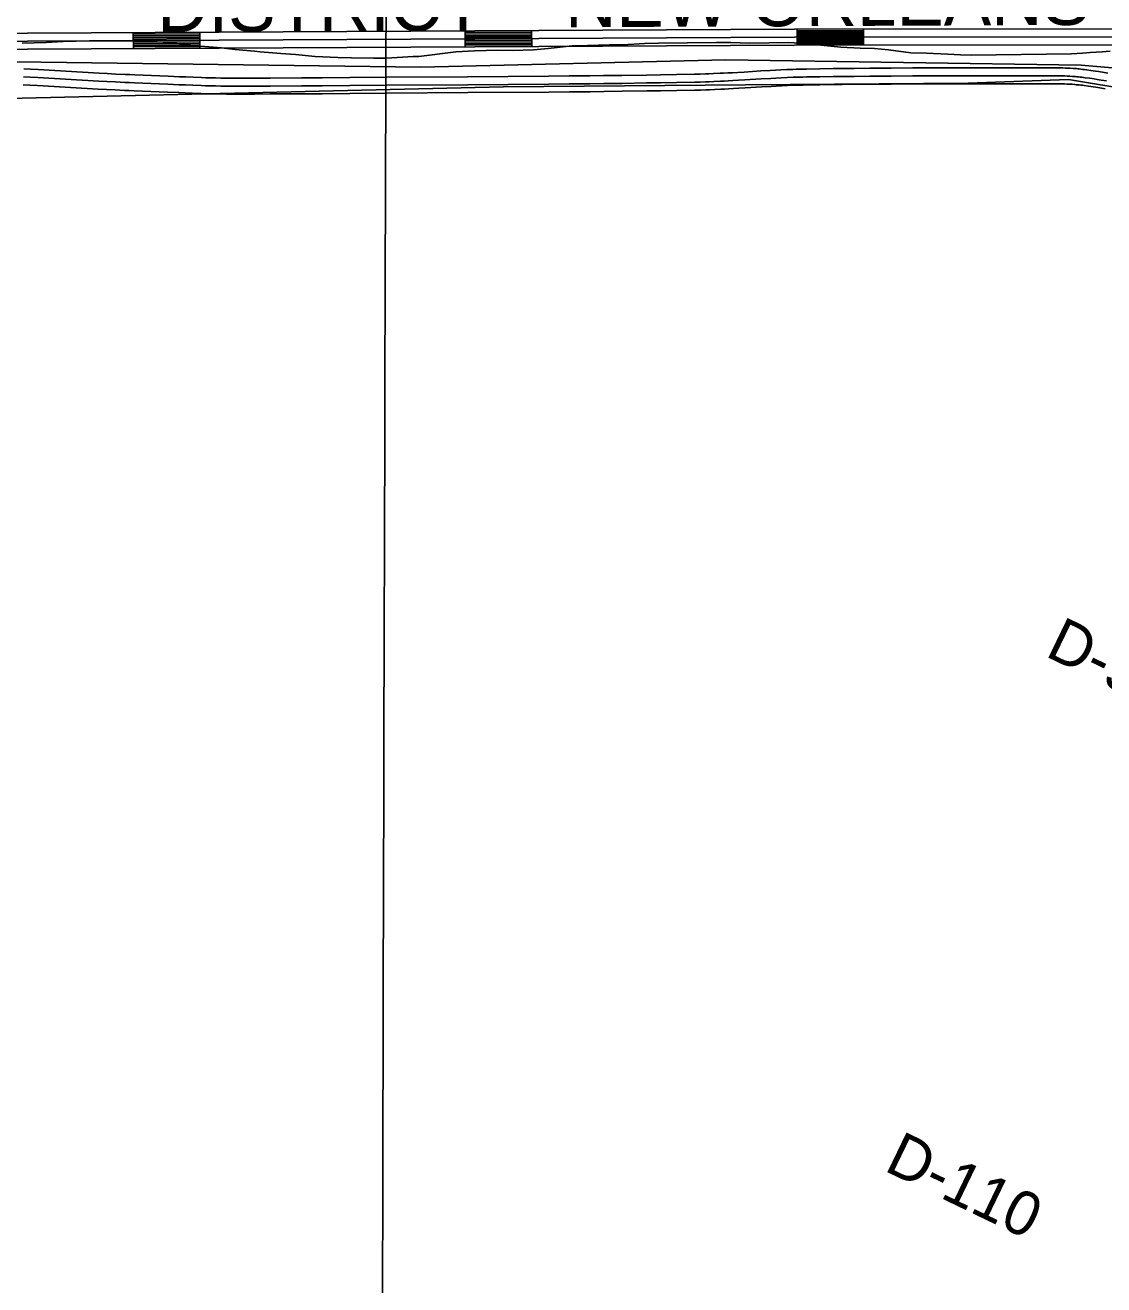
# Model space of a CAD drawing. Extents: x 3180038 to 3217926, y 922069 to 947485.
# Drawn here: x 3186224 to 3188255, y 936760 to 939132 of the extents above; entities that cross this region are included whole.
import ezdxf

# ---------------------------------------------------------------- set-up
doc = ezdxf.new("R2010")
doc.units = 0
for name, color, linetype in [('V-GRID-MAJR', 7, 'Continuous'), ('V-RIVR-RANG-IDEN', 7, 'Continuous'), ('V-ROAD-CNTR', 7, 'Continuous'), ('V-SITE-VEGE', 7, 'Continuous'), ('V-TOPO-GNAM-IDEN', 7, 'Continuous'), ('V-TOPO-SHOR', 7, 'Continuous')]:
    doc.layers.add(name, color=color, linetype=linetype)

msp = doc.modelspace()

# ---------------------------------------------------------------- linework, layer by layer
at = {"layer": 'V-GRID-MAJR'}
msp.add_spline([(3186873.7, 927512.8), (3186889.6, 933574.8), (3186905.4, 939637.9), (3186921.3, 945701), (3186921.3, 945702.1)], degree=3, dxfattribs=at)
at = {"layer": 'V-ROAD-CNTR'}
for p, q in [((3187053, 939120.9), (3187053.1, 939090.9)), ((3187178, 939121.5), (3187178.1, 939091.5)), ((3187678, 939124), (3187678.1, 939094)), ((3187803, 939124.1), (3187803.1, 939094.1)), ((3186428, 939117.7), (3186428.2, 939087.8)), ((3186553, 939118.4), (3186553.2, 939088.4))]:
    msp.add_line(p, q, dxfattribs=at)
for points in [[(3184292.8, 939111.5), (3185385.3, 939112.5), (3187672.9, 939124), (3188887.9, 939124.9), (3189099.8, 939131.3)], [(3187678, 939121), (3187803, 939121.1)], [(3184292.8, 939096.5), (3185385.3, 939097.5), (3187672.9, 939109), (3188888.1, 939109.9)], [(3184292.8, 939081.5), (3185385.4, 939082.5), (3187672.9, 939094), (3188888.4, 939094.9), (3188991.1, 939098)], [(3186428, 939114.7), (3186553, 939115.4)], [(3186428, 939111.7), (3186553, 939112.4)], [(3186428, 939108.7), (3186553, 939109.4)], [(3186428.1, 939105.7), (3186553.1, 939106.4)], [(3186428.1, 939102.7), (3186553.1, 939103.4)], [(3186428.1, 939099.7), (3186553.1, 939100.4)], [(3186428.1, 939096.7), (3186553.1, 939097.4)], [(3187053, 939117.9), (3187178, 939118.5)], [(3187053, 939114.9), (3187178, 939115.5)], [(3187053, 939111.9), (3187178, 939112.5)], [(3187053.1, 939108.9), (3187178.1, 939109.5)], [(3187053.1, 939105.9), (3187178.1, 939106.5)], [(3187053.1, 939102.9), (3187178.1, 939103.5)], [(3187053.1, 939099.9), (3187178.1, 939100.5)], [(3187053.1, 939096.9), (3187178.1, 939097.5)], [(3187678.1, 939118), (3187803.1, 939118.1)], [(3187678.1, 939115), (3187803.1, 939115.1)], [(3187678.1, 939112), (3187803.1, 939112.1)], [(3187678.1, 939109), (3187803.1, 939109.1)], [(3187678.1, 939106), (3187803.1, 939106.1)], [(3187678.1, 939103), (3187803.1, 939103.1)], [(3187678.1, 939100), (3187803.1, 939100.1)], [(3187678.1, 939097), (3187803.1, 939097.1)], [(3186428.1, 939093.7), (3186553.1, 939094.4)], [(3186428.1, 939090.7), (3186553.1, 939091.4)], [(3187053.1, 939093.9), (3187178.1, 939094.5)], [(3186556.2, 939033.1), (3186540.6, 939033.6), (3186526.9, 939034.2), (3186514.9, 939034.6), (3186493.9, 939035.6), (3186462.3, 939036.9), (3186446.5, 939037.6), (3186430.7, 939038.3), (3186421.5, 939038.6), (3186412.5, 939039), (3186395.2, 939039.8), (3186378.9, 939040.7), (3186363.7, 939041.5), (3186249.1, 939048.1), (3186234.7, 939048.9), (3186222.1, 939049.5)], [(3188262.6, 939041.6), (3188252.6, 939043.3), (3188245.1, 939044.5), (3188239.4, 939045.3), (3188230.9, 939046.6), (3188222.4, 939047.8), (3188218.9, 939048.2), (3188215.5, 939048.6), (3188212.3, 939049), (3188209.1, 939049.3), (3188206.1, 939049.6), (3188203.1, 939049.9), (3188197.4, 939050.3), (3188192.1, 939050.6), (3188187.1, 939050.9), (3188182.4, 939051.1), (3188178.1, 939051.2), (3188174, 939051.3), (3188166.4, 939051.5), (3188159.7, 939051.6), (3188153.9, 939051.6), (3188143.8, 939051.6), (3188128.7, 939051.5), (3188121.2, 939051.5), (3188113.7, 939051.5), (3188049, 939051.5), (3188000.4, 939051.5), (3187964, 939051.4), (3187936.7, 939051.3), (3187895.7, 939051.2), (3187854.8, 939051), (3187814.9, 939050.7), (3187785, 939050.4), (3187762.6, 939050.2), (3187745.7, 939050), (3187720.5, 939049.7), (3187695.2, 939049.2), (3187688.5, 939049.1), (3187682.1, 939048.9), (3187675.9, 939048.7), (3187669.8, 939048.5), (3187658.2, 939048.1), (3187647.2, 939047.6), (3187637, 939047.1), (3187627.4, 939046.6), (3187609.5, 939045.5), (3187578.2, 939043.6), (3187566.5, 939042.9), (3187556.3, 939042.3), (3187547.3, 939041.8), (3187539.5, 939041.4), (3187532.7, 939041.1), (3187520.7, 939040.6), (3187511.7, 939040.2), (3187505.1, 939040), (3187495, 939039.7), (3187484.9, 939039.4), (3187450.5, 939038.8), (3187420.5, 939038.3), (3187394.1, 939037.9), (3187348.1, 939037.2), (3187313.5, 939036.8), (3187287.6, 939036.5), (3187248.7, 939036.1), (3187209.9, 939035.8), (3187057.5, 939034.7), (3186905.2, 939033.6), (3186835.7, 939033.1), (3186783.6, 939032.7), (3186744.5, 939032.5), (3186685.8, 939032.2), (3186656.5, 939032), (3186627.2, 939031.9), (3186621.1, 939031.9), (3186615.2, 939031.9), (3186603.7, 939032), (3186593, 939032.2), (3186582.9, 939032.4), (3186573.4, 939032.6), (3186564.5, 939032.8), (3186556.2, 939033.1)], [(3186555.7, 939018.1), (3186540, 939018.6), (3186526.3, 939019.2), (3186514.2, 939019.7), (3186493.2, 939020.6), (3186461.7, 939022), (3186445.9, 939022.6), (3186430.1, 939023.3), (3186420.8, 939023.6), (3186411.9, 939024), (3186394.5, 939024.8), (3186378.2, 939025.7), (3186362.9, 939026.5), (3186248.2, 939033.1), (3186233.9, 939033.9), (3186221.4, 939034.5)], [(3188260.1, 939026.8), (3188250.2, 939028.5), (3188242.8, 939029.6), (3188237.2, 939030.5), (3188228.8, 939031.7), (3188220.4, 939032.9), (3188217, 939033.3), (3188213.8, 939033.7), (3188210.7, 939034.1), (3188207.7, 939034.4), (3188204.7, 939034.7), (3188201.9, 939034.9), (3188196.4, 939035.3), (3188191.2, 939035.6), (3188186.4, 939035.9), (3188181.9, 939036.1), (3188177.6, 939036.2), (3188173.6, 939036.4), (3188166.1, 939036.5), (3188159.6, 939036.6), (3188153.8, 939036.6), (3188143.8, 939036.6), (3188128.7, 939036.5), (3188121.2, 939036.5), (3188113.7, 939036.5), (3188049, 939036.5), (3188000.5, 939036.5), (3187964.1, 939036.4), (3187936.8, 939036.3), (3187895.8, 939036.2), (3187854.9, 939036), (3187815, 939035.7), (3187785.1, 939035.4), (3187762.7, 939035.2), (3187745.9, 939035), (3187720.7, 939034.7), (3187695.5, 939034.2), (3187688.9, 939034.1), (3187682.5, 939033.9), (3187676.4, 939033.8), (3187670.4, 939033.6), (3187658.8, 939033.1), (3187648, 939032.6), (3187637.8, 939032.1), (3187628.2, 939031.6), (3187610.4, 939030.5), (3187579.1, 939028.7), (3187567.4, 939028), (3187557.1, 939027.4), (3187548.1, 939026.9), (3187540.3, 939026.5), (3187533.4, 939026.1), (3187521.3, 939025.6), (3187512.3, 939025.2), (3187505.5, 939025), (3187495.4, 939024.7), (3187485.2, 939024.4), (3187450.8, 939023.8), (3187420.7, 939023.3), (3187394.4, 939022.9), (3187348.3, 939022.2), (3187313.7, 939021.8), (3187287.8, 939021.5), (3187248.9, 939021.1), (3187210, 939020.8), (3187057.6, 939019.7), (3186905.3, 939018.6), (3186835.8, 939018.1), (3186783.7, 939017.7), (3186744.6, 939017.5), (3186685.9, 939017.2), (3186656.6, 939017), (3186627.3, 939016.9), (3186621.1, 939016.9), (3186615.1, 939016.9), (3186603.6, 939017), (3186592.7, 939017.2), (3186582.6, 939017.4), (3186573, 939017.6), (3186564.1, 939017.8), (3186555.7, 939018.1)], [(3186555.2, 939003.1), (3186539.5, 939003.6), (3186525.7, 939004.2), (3186513.6, 939004.7), (3186492.6, 939005.6), (3186461, 939007), (3186445.3, 939007.6), (3186429.5, 939008.3), (3186420.2, 939008.7), (3186411.2, 939009), (3186393.7, 939009.9), (3186377.4, 939010.7), (3186362, 939011.5), (3186247.4, 939018.2), (3186233.1, 939018.9), (3186220.6, 939019.5)], [(3188257.7, 939012), (3188247.9, 939013.7), (3188240.5, 939014.8), (3188235, 939015.7), (3188226.7, 939016.9), (3188218.4, 939018), (3188215.2, 939018.5), (3188212.1, 939018.8), (3188209.1, 939019.2), (3188206.2, 939019.5), (3188203.4, 939019.7), (3188200.7, 939019.9), (3188195.4, 939020.4), (3188190.4, 939020.7), (3188185.7, 939020.9), (3188181.3, 939021.1), (3188177.1, 939021.2), (3188173.2, 939021.4), (3188165.9, 939021.5), (3188159.4, 939021.6), (3188153.8, 939021.6), (3188143.8, 939021.6), (3188128.8, 939021.5), (3188121.3, 939021.5), (3188113.7, 939021.5), (3188049, 939021.5), (3188000.5, 939021.5), (3187964.1, 939021.4), (3187936.8, 939021.3), (3187895.9, 939021.2), (3187855, 939021), (3187815.1, 939020.7), (3187785.3, 939020.4), (3187762.9, 939020.2), (3187746.1, 939020), (3187720.9, 939019.7), (3187695.8, 939019.2), (3187689.2, 939019.1), (3187682.9, 939018.9), (3187676.8, 939018.8), (3187670.9, 939018.6), (3187659.4, 939018.1), (3187648.7, 939017.6), (3187638.6, 939017.1), (3187629.1, 939016.6), (3187611.3, 939015.6), (3187580, 939013.7), (3187568.2, 939013), (3187557.9, 939012.4), (3187548.9, 939011.9), (3187541, 939011.5), (3187534.1, 939011.1), (3187522, 939010.6), (3187512.9, 939010.2), (3187506, 939010), (3187495.8, 939009.7), (3187485.5, 939009.4), (3187451.1, 939008.8), (3187420.9, 939008.3), (3187394.6, 939007.9), (3187348.5, 939007.2), (3187313.9, 939006.8), (3187287.9, 939006.5), (3187249, 939006.1), (3187210.1, 939005.8), (3187057.8, 939004.7), (3186905.4, 939003.6), (3186835.9, 939003.1), (3186783.8, 939002.7), (3186744.7, 939002.5), (3186686, 939002.2), (3186656.7, 939002), (3186627.3, 939001.9), (3186621.1, 939001.9), (3186615.1, 939001.9), (3186603.4, 939002), (3186592.5, 939002.2), (3186582.2, 939002.4), (3186572.6, 939002.6), (3186563.7, 939002.8), (3186555.3, 939003.1)]]:
    msp.add_lwpolyline(points, dxfattribs=at)
at = {"layer": 'V-SITE-VEGE'}
for p, q in [((3186218.6, 939097.7), (3186263.8, 939099)), ((3186263.8, 939099), (3186295.8, 939100.8)), ((3186295.8, 939100.8), (3186345.4, 939102.2)), ((3186345.4, 939102.2), (3186377.4, 939102.6)), ((3186377.4, 939102.6), (3186419.7, 939102.4)), ((3186419.7, 939102.4), (3186441.6, 939101.2)), ((3186441.6, 939101.2), (3186472.9, 939100.1)), ((3186472.9, 939100.1), (3186494.8, 939098.9)), ((3186494.8, 939098.9), (3186529.8, 939095)), ((3187349.7, 939095), (3187390.5, 939097)), ((3187390.5, 939097), (3187416.7, 939098)), ((3187416.7, 939098), (3187526, 939099.4)), ((3187526, 939099.4), (3187553, 939099)), ((3187553, 939099), (3187588, 939098)), ((3187588, 939098), (3187662.3, 939098.9)), ((3187662.3, 939098.9), (3187691.5, 939097.1)), ((3187691.5, 939097.1), (3187709.7, 939095.1)), ((3186529.8, 939095), (3186554.6, 939092.4)), ((3186554.6, 939092.4), (3186594, 939089.2)), ((3186594, 939089.2), (3186619.6, 939085.9)), ((3186619.6, 939085.9), (3186656.1, 939082.7)), ((3186656.1, 939082.7), (3186667, 939081.4)), ((3186667, 939081.4), (3186705.7, 939078.2)), ((3186705.7, 939078.2), (3186733.4, 939076.4)), ((3186733.4, 939076.4), (3186770.6, 939072.5)), ((3186965.9, 939072.7), (3187035, 939081.6)), ((3187035, 939081.6), (3187070.7, 939083.5)), ((3187070.7, 939083.5), (3187114.4, 939084.8)), ((3187114.4, 939084.8), (3187142.1, 939084.4)), ((3187142.1, 939084.4), (3187181.5, 939085.6)), ((3187181.5, 939085.6), (3187209.1, 939088.1)), ((3187209.1, 939088.1), (3187254.2, 939093.1)), ((3187254.2, 939093.1), (3187283.4, 939093.4)), ((3187283.4, 939093.4), (3187324.2, 939094.7)), ((3187324.2, 939094.7), (3187349.7, 939095)), ((3187709.7, 939095.1), (3187760, 939090.6)), ((3187760, 939090.6), (3187796.5, 939088.2)), ((3187796.5, 939088.2), (3187823.5, 939087.8)), ((3187823.5, 939087.8), (3187849.7, 939085.2)), ((3187849.7, 939085.2), (3187892.1, 939079.9)), ((3187892.1, 939079.9), (3187921.2, 939078.8)), ((3187921.2, 939078.8), (3187961.3, 939077.1)), ((3187961.3, 939077.1), (3187985.4, 939075.9)), ((3187985.4, 939075.9), (3188005.8, 939075.5)), ((3188005.8, 939075.5), (3188194.5, 939077.8)), ((3188194.5, 939077.8), (3188214.9, 939078.8)), ((3188214.9, 939078.8), (3188229.5, 939080.4)), ((3188229.5, 939080.4), (3188252.1, 939081.4)), ((3188252.1, 939081.4), (3188267.3, 939083.1)), ((3186770.6, 939072.5), (3186812.9, 939070.8)), ((3186812.9, 939070.8), (3186839.1, 939070.4)), ((3186839.1, 939070.4), (3186880, 939069.5)), ((3186880, 939069.5), (3186904.7, 939069.8)), ((3186904.7, 939069.8), (3186955, 939072.6)), ((3186955, 939072.6), (3186965.9, 939072.7))]:
    msp.add_line(p, q, dxfattribs=at)
at = {"layer": 'V-TOPO-SHOR'}
for points in [[(3184301.2, 939065.4), (3184821.2, 939063.1), (3186158.8, 939063.1), (3186969.5, 939053), (3187543.8, 939066.5), (3188212.6, 939056.3), (3188374.8, 939042.8), (3188604.5, 939049.6)], [(3188550.4, 938890.1), (3188513.3, 938938.1), (3188496.4, 938958.4), (3188489.6, 938968.5), (3188438.9, 938975.3), (3188314, 939009), (3188189, 939029.3), (3187999.8, 939022.6), (3187580.9, 939019.2), (3187124.9, 939015.8), (3185844.7, 938985.4), (3184544.2, 938985.4), (3184286.8, 938993.8)]]:
    msp.add_lwpolyline(points, dxfattribs=at)

# ---------------------------------------------------------------- texts
at = {"layer": 'V-RIVR-RANG-IDEN'}
for s, rotation, p in [('D-90', 334.2284, (3188142.7, 937944.7)), ('D-110', 334.219, (3187839.5, 936975.8))]:
    msp.add_text(s, height=83, rotation=rotation, dxfattribs=at).set_placement(p)
at = {"layer": 'V-TOPO-GNAM-IDEN'}
for s, rotation, p in [('DISTRICT', 0.2034, (3186473, 939119.2)), ('NEW ORLEANS', 0.2592, (3187240.9, 939127.9))]:
    msp.add_text(s, height=100, rotation=rotation, dxfattribs=at).set_placement(p)

doc.saveas('drawing.dxf')
